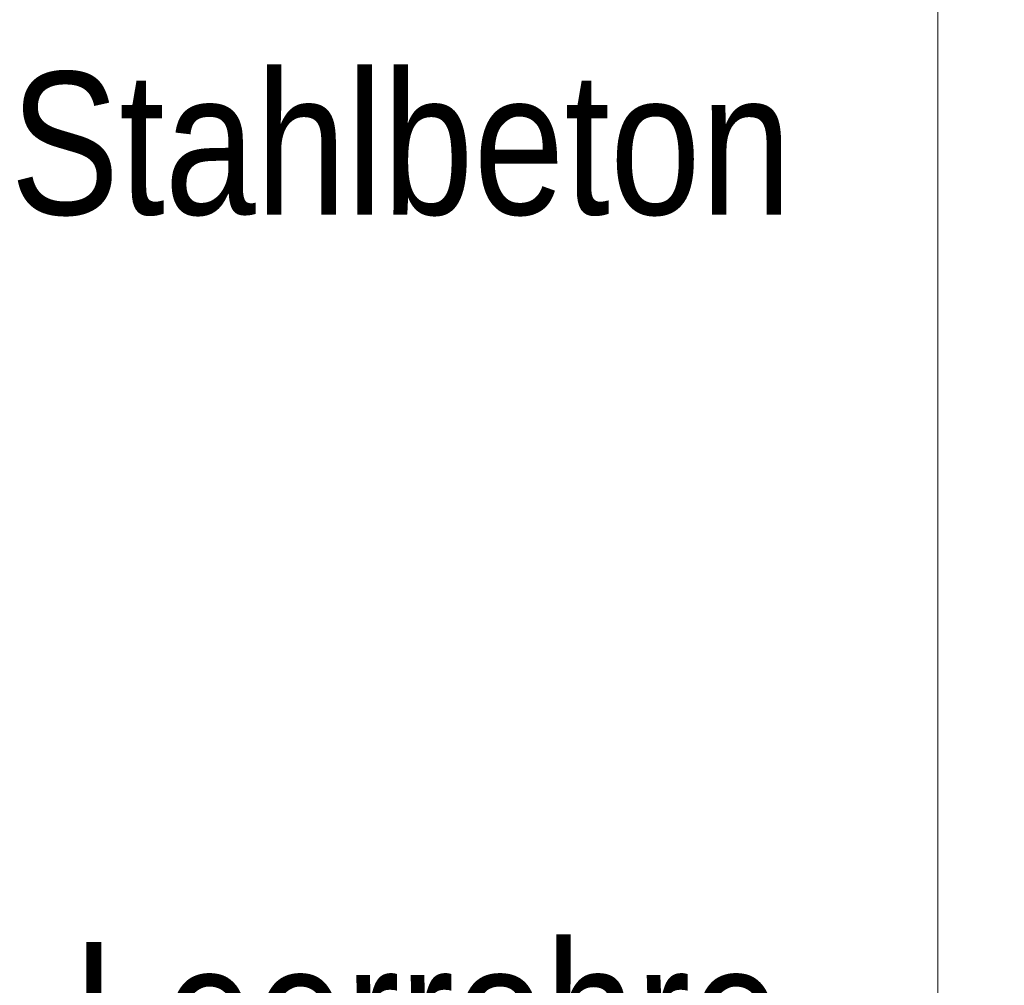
# Model space of a CAD drawing. Extents: x -620 to 300, y 62 to 1162.
# Tile 304 of 322: x 176.48 to 186.15, y 1022.8 to 1032.29. Entities that reach past the tile are written whole.
import ezdxf
from ezdxf.lldxf.tags import DXFTag

# ---------------------------------------------------------------- set-up
doc = ezdxf.new("R2010")
doc.units = 0
doc.layers.get('0').update_dxf_attribs({"lineweight": 13})
doc.layers.add('E_Detail_Beschriftung', color=7, linetype='Continuous', lineweight=13, true_color=0x009900)
doc.layers.add('E_Detail_Linie_Text_Bem', color=7, linetype='Continuous', lineweight=13)
doc.styles.get("Standard").update_dxf_attribs({"font": 'ARIALN.TTF'})
tags = doc.linetypes.add('fein_strichliert-A06G94UT8I', pattern=[4, 1, -2, 1]).pattern_tags.tags
tags[8:9] = [DXFTag(74, 4), DXFTag(75, 0), DXFTag(340, '0'), DXFTag(46, 0.0), DXFTag(50, 0.0), DXFTag(44, 0.0), DXFTag(45, 0.0)]
tags[6:7] = [DXFTag(74, 4), DXFTag(75, 0), DXFTag(340, '0'), DXFTag(46, 0.0), DXFTag(50, 0.0), DXFTag(44, 0.0), DXFTag(45, 0.0)]
tags[4:5] = [DXFTag(74, 4), DXFTag(75, 0), DXFTag(340, '0'), DXFTag(46, 0.0), DXFTag(50, 0.0), DXFTag(44, 0.0), DXFTag(45, 0.0)]

# ---------------------------------------------------------------- blocks, each defined once
blk = doc.blocks.new('Referenz-A06G94UU8I')
at = {"layer": 'E_Detail_Linie_Text_Bem', "linetype": 'fein_strichliert-A06G94UT8I', "ltscale": 0.65}
blk.add_line((185.4942, 990.6034), (185.4942, 1051.9201), dxfattribs=at)
at = {"layer": 'E_Detail_Beschriftung', "linetype": 'Continuous', "ltscale": 0.13, "char_height": 1.4, "attachment_point": 1}
for s, insert in [('{\\fArial Narrow;Stahlbeton}', (176.3921, 1031.7746)), ('{\\fArial Narrow;Leerrohre}', (177.0055, 1023.2296))]:
    blk.add_mtext(s, dxfattribs=dict(at, insert=insert))

msp = doc.modelspace()

# ---------------------------------------------------------------- block references
at = {"color": 8, "lineweight": 25, "ltscale": 0.25, "true_color": 0x808080}
msp.add_blockref('Referenz-A06G94UU8I', (0, 0), dxfattribs=at)

doc.saveas('drawing.dxf')
